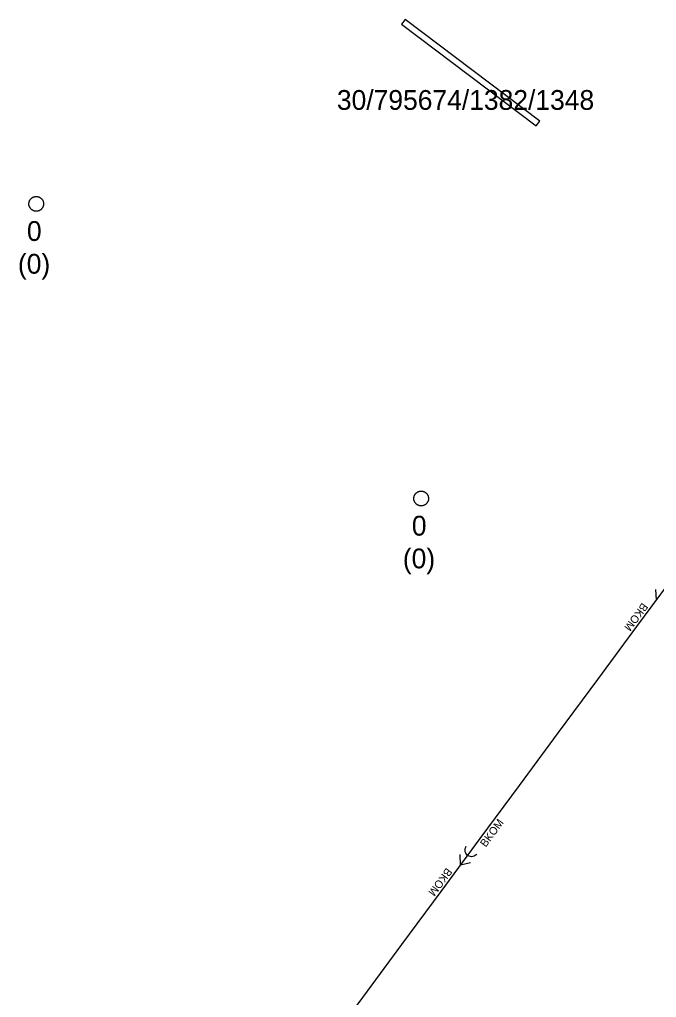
# Model space of a CAD drawing. Extents: x -606452 to -604459, y -1157823 to -1156972.
# Drawn here: x -605890.13 to -605868.52, y -1157443.57 to -1157410.39 of the extents above; entities that cross this region are included whole.
import ezdxf

# ---------------------------------------------------------------- set-up
doc = ezdxf.new("R2010")
doc.units = 0
for name, color, linetype in [('Odvodnění plošné', 7, 'Continuous'), ('Stoka', 7, 'Continuous'), ('Vstupní šachta stoky', 7, 'Continuous')]:
    doc.layers.add(name, color=color, linetype=linetype)

msp = doc.modelspace()

# ---------------------------------------------------------------- linework, layer by layer
at = {"layer": 'Odvodnění plošné'}
msp.add_lwpolyline([(-605872.48, -1157413.84), (-605877.05, -1157410.39), (-605877.17, -1157410.55), (-605872.6, -1157414)], close=True, dxfattribs=at)
at = {"layer": 'Stoka'}
for points in [[(-605869.189, -1157430.978), (-605867.86, -1157429.18)], [(-605868.525, -1157430.081), (-605868.545, -1157429.731)], [(-605870.518, -1157432.777), (-605869.189, -1157430.978)], [(-605871.846, -1157434.575), (-605870.518, -1157432.777)], [(-605873.175, -1157436.374), (-605871.846, -1157434.575)], [(-605874.504, -1157438.172), (-605873.175, -1157436.374)], [(-605875.833, -1157439.97), (-605874.504, -1157438.172)], [(-605874.616, -1157438.701), (-605874.644, -1157438.732), (-605874.676, -1157438.757), (-605874.713, -1157438.776), (-605874.753, -1157438.788), (-605874.794, -1157438.792), (-605874.835, -1157438.789), (-605874.875, -1157438.778), (-605874.912, -1157438.76), (-605874.945, -1157438.735), (-605874.973, -1157438.705), (-605874.995, -1157438.67), (-605875.01, -1157438.632), (-605875.018, -1157438.591), (-605875.019, -1157438.55), (-605875.012, -1157438.51), (-605874.997, -1157438.471), (-605874.976, -1157438.436)], [(-605875.169, -1157439.073), (-605875.189, -1157438.722)], [(-605875.168, -1157439.073), (-605874.829, -1157438.988)], [(-605877.162, -1157441.769), (-605875.833, -1157439.97)], [(-605878.491, -1157443.567), (-605877.162, -1157441.769)], [(-605879.819, -1157445.366), (-605878.491, -1157443.567)]]:
    msp.add_lwpolyline(points, dxfattribs=at)
at = {"layer": 'Vstupní šachta stoky'}
for p, q in [((-605889.58, -1157416.393), (-605889.567, -1157416.393)), ((-605876.52, -1157426.39), (-605876.507, -1157426.39))]:
    msp.add_line(p, q, dxfattribs=at)
for points in [[(-605889.567, -1157416.393), (-605889.554, -1157416.393), (-605889.541, -1157416.394), (-605889.528, -1157416.396), (-605889.515, -1157416.399), (-605889.502, -1157416.402), (-605889.489, -1157416.405), (-605889.477, -1157416.41), (-605889.465, -1157416.415), (-605889.453, -1157416.421), (-605889.441, -1157416.427), (-605889.43, -1157416.434), (-605889.419, -1157416.442), (-605889.409, -1157416.45), (-605889.399, -1157416.458), (-605889.389, -1157416.467), (-605889.38, -1157416.477), (-605889.372, -1157416.487), (-605889.364, -1157416.498), (-605889.356, -1157416.509), (-605889.349, -1157416.52), (-605889.343, -1157416.532), (-605889.338, -1157416.544), (-605889.333, -1157416.556), (-605889.328, -1157416.568), (-605889.325, -1157416.581), (-605889.322, -1157416.594), (-605889.32, -1157416.607), (-605889.318, -1157416.62), (-605889.317, -1157416.633), (-605889.317, -1157416.646), (-605889.318, -1157416.66), (-605889.319, -1157416.673), (-605889.321, -1157416.686), (-605889.323, -1157416.699), (-605889.327, -1157416.711), (-605889.33, -1157416.724), (-605889.335, -1157416.736), (-605889.34, -1157416.749), (-605889.346, -1157416.76), (-605889.353, -1157416.772), (-605889.36, -1157416.783), (-605889.367, -1157416.794), (-605889.376, -1157416.804), (-605889.384, -1157416.814), (-605889.394, -1157416.823), (-605889.404, -1157416.832), (-605889.414, -1157416.841), (-605889.424, -1157416.848), (-605889.435, -1157416.856), (-605889.447, -1157416.862), (-605889.459, -1157416.868), (-605889.471, -1157416.874), (-605889.483, -1157416.878), (-605889.495, -1157416.883), (-605889.508, -1157416.886), (-605889.521, -1157416.889), (-605889.534, -1157416.891), (-605889.547, -1157416.892), (-605889.56, -1157416.893), (-605889.574, -1157416.893), (-605889.587, -1157416.892), (-605889.6, -1157416.891), (-605889.613, -1157416.889), (-605889.626, -1157416.886), (-605889.639, -1157416.883), (-605889.651, -1157416.878), (-605889.663, -1157416.874), (-605889.675, -1157416.868), (-605889.687, -1157416.862), (-605889.699, -1157416.856), (-605889.71, -1157416.848), (-605889.72, -1157416.841), (-605889.73, -1157416.832), (-605889.74, -1157416.823), (-605889.75, -1157416.814), (-605889.758, -1157416.804), (-605889.767, -1157416.794), (-605889.774, -1157416.783), (-605889.781, -1157416.772), (-605889.788, -1157416.76), (-605889.794, -1157416.749), (-605889.799, -1157416.736), (-605889.804, -1157416.724), (-605889.807, -1157416.711), (-605889.811, -1157416.699), (-605889.813, -1157416.686), (-605889.815, -1157416.673), (-605889.816, -1157416.66), (-605889.817, -1157416.646), (-605889.817, -1157416.633), (-605889.816, -1157416.62), (-605889.814, -1157416.607), (-605889.812, -1157416.594), (-605889.809, -1157416.581), (-605889.806, -1157416.568), (-605889.801, -1157416.556), (-605889.796, -1157416.544), (-605889.791, -1157416.532), (-605889.785, -1157416.52), (-605889.778, -1157416.509)], [(-605889.778, -1157416.509), (-605889.77, -1157416.498), (-605889.762, -1157416.487), (-605889.754, -1157416.477), (-605889.745, -1157416.467), (-605889.735, -1157416.458), (-605889.725, -1157416.45), (-605889.715, -1157416.442), (-605889.704, -1157416.434), (-605889.693, -1157416.427), (-605889.681, -1157416.421), (-605889.669, -1157416.415), (-605889.657, -1157416.41), (-605889.645, -1157416.405), (-605889.632, -1157416.402), (-605889.619, -1157416.399), (-605889.606, -1157416.396), (-605889.593, -1157416.394), (-605889.58, -1157416.393)], [(-605876.507, -1157426.39), (-605876.494, -1157426.39), (-605876.481, -1157426.391), (-605876.468, -1157426.393), (-605876.455, -1157426.396), (-605876.442, -1157426.399), (-605876.429, -1157426.402), (-605876.417, -1157426.407), (-605876.405, -1157426.412), (-605876.393, -1157426.418), (-605876.381, -1157426.424), (-605876.37, -1157426.431), (-605876.359, -1157426.439), (-605876.349, -1157426.447), (-605876.339, -1157426.455), (-605876.329, -1157426.464), (-605876.32, -1157426.474), (-605876.312, -1157426.484), (-605876.304, -1157426.495), (-605876.296, -1157426.506), (-605876.289, -1157426.517), (-605876.283, -1157426.529), (-605876.278, -1157426.541), (-605876.273, -1157426.553), (-605876.268, -1157426.565), (-605876.265, -1157426.578), (-605876.262, -1157426.591), (-605876.26, -1157426.604), (-605876.258, -1157426.617), (-605876.257, -1157426.63), (-605876.257, -1157426.643), (-605876.258, -1157426.657), (-605876.259, -1157426.67), (-605876.261, -1157426.683), (-605876.263, -1157426.696), (-605876.267, -1157426.708), (-605876.27, -1157426.721), (-605876.275, -1157426.733), (-605876.28, -1157426.746), (-605876.286, -1157426.757), (-605876.293, -1157426.769), (-605876.3, -1157426.78), (-605876.307, -1157426.791), (-605876.316, -1157426.801), (-605876.324, -1157426.811), (-605876.334, -1157426.82), (-605876.344, -1157426.829), (-605876.354, -1157426.838), (-605876.364, -1157426.845), (-605876.375, -1157426.853), (-605876.387, -1157426.859), (-605876.399, -1157426.865), (-605876.411, -1157426.871), (-605876.423, -1157426.875), (-605876.435, -1157426.88), (-605876.448, -1157426.883), (-605876.461, -1157426.886), (-605876.474, -1157426.888), (-605876.487, -1157426.889), (-605876.5, -1157426.89), (-605876.514, -1157426.89), (-605876.527, -1157426.889), (-605876.54, -1157426.888), (-605876.553, -1157426.886), (-605876.566, -1157426.883), (-605876.579, -1157426.88), (-605876.591, -1157426.875), (-605876.603, -1157426.871), (-605876.615, -1157426.865), (-605876.627, -1157426.859), (-605876.639, -1157426.853), (-605876.65, -1157426.845), (-605876.66, -1157426.838), (-605876.67, -1157426.829), (-605876.68, -1157426.82), (-605876.69, -1157426.811), (-605876.698, -1157426.801), (-605876.707, -1157426.791), (-605876.714, -1157426.78), (-605876.721, -1157426.769), (-605876.728, -1157426.757), (-605876.734, -1157426.746), (-605876.739, -1157426.733), (-605876.744, -1157426.721), (-605876.747, -1157426.708), (-605876.751, -1157426.696), (-605876.753, -1157426.683), (-605876.755, -1157426.67), (-605876.756, -1157426.657), (-605876.757, -1157426.643), (-605876.757, -1157426.63), (-605876.756, -1157426.617), (-605876.754, -1157426.604), (-605876.752, -1157426.591), (-605876.749, -1157426.578), (-605876.746, -1157426.565), (-605876.741, -1157426.553), (-605876.736, -1157426.541), (-605876.731, -1157426.529), (-605876.725, -1157426.517), (-605876.718, -1157426.506)], [(-605876.718, -1157426.506), (-605876.71, -1157426.495), (-605876.702, -1157426.484), (-605876.694, -1157426.474), (-605876.685, -1157426.464), (-605876.675, -1157426.455), (-605876.665, -1157426.447), (-605876.655, -1157426.439), (-605876.644, -1157426.431), (-605876.633, -1157426.424), (-605876.621, -1157426.418), (-605876.609, -1157426.412), (-605876.597, -1157426.407), (-605876.585, -1157426.402), (-605876.572, -1157426.399), (-605876.559, -1157426.396), (-605876.546, -1157426.393), (-605876.533, -1157426.391), (-605876.52, -1157426.39)]]:
    msp.add_lwpolyline(points, dxfattribs=at)

# ---------------------------------------------------------------- texts
at = {"layer": 'Odvodnění plošné'}
msp.add_text('30/795674/1382/1348', height=0.67082, dxfattribs=at).set_placement((-605879.367, -1157413.453))
at = {"layer": 'Stoka'}
for rotation, p in [(233.5394, (-605869.005, -1157430.158)), (53.5394, (-605874.316, -1157438.489)), (233.5394, (-605875.649, -1157439.15))]:
    msp.add_text('BKOM', height=0.2683, rotation=rotation, dxfattribs=at).set_placement(p)
at = {"layer": 'Vstupní šachta stoky'}
for s, height, p in [('0', 0.671, (-605889.883, -1157417.901)), ('(0)', 0.6708, (-605890.189, -1157419.012)), ('0', 0.671, (-605876.823, -1157427.898)), ('(0)', 0.6708, (-605877.129, -1157429.009))]:
    msp.add_text(s, height=height, dxfattribs=at).set_placement(p)

doc.saveas('drawing.dxf')
